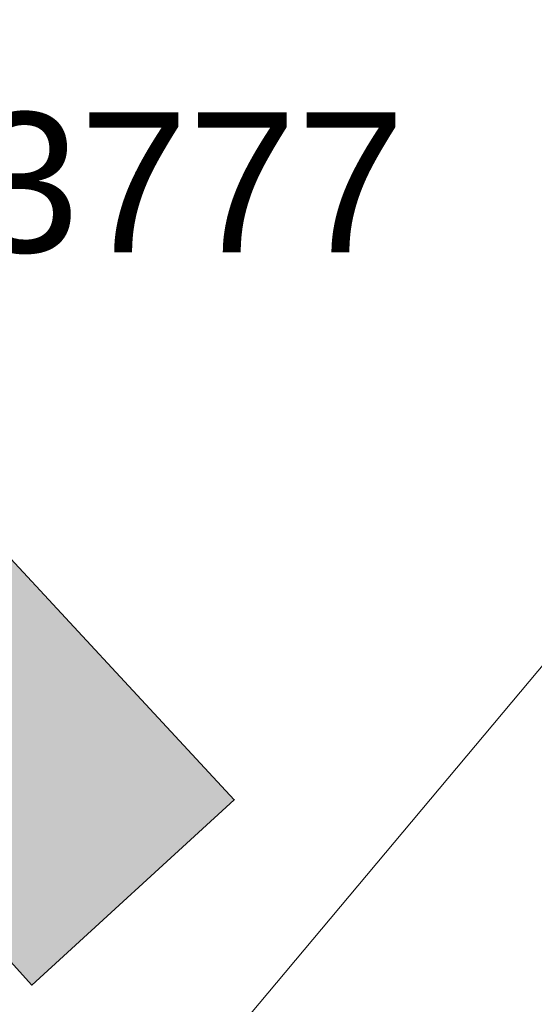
# Model space of a CAD drawing. Header units: metres. Extents: x 195696 to 514079, y 327475 to 328989.
# Tile 542 of 656: x 196243 to 196251, y 328948 to 328962. Entities that reach past the tile are written whole.
import ezdxf

# ---------------------------------------------------------------- set-up
doc = ezdxf.new("R2010")
doc.units = ezdxf.units.M
doc.linetypes.add('CENTER2', pattern=[1.125, 0.75, -0.125, 0.125, -0.125])
doc.layers.add('N-WE-KG-WERKGRENS-200-G', color=14, linetype='CENTER2', lineweight=35)
doc.layers.add('PDF2_Geometry', color=7, linetype='Continuous')
doc.layers.add('PDF2_Text', color=7, linetype='Continuous')
doc.layers.add('PDF2_Solid Fills', color=7, linetype='Continuous', true_color=0xd6ffc8)
doc.styles.add('PDF CIDFont+F1', font='arial.ttf')

# ---------------------------------------------------------------- blocks, each defined once
blk = doc.blocks.new('BUS melding Bodemplein e.o. Brunssum_230475.bkk')
at = {"layer": 'PDF2_Solid Fills', "true_color": 0xe35464, "transparency": 33554559}
h = blk.add_hatch(color=13, dxfattribs=at)
h.paths.add_polyline_path([(2.35254, 7.82923), (2.27907, 7.75967), (2.32241, 7.71467), (2.40074, 7.63134), (2.41574, 7.61636), (2.40907, 7.60967), (2.40574, 7.60801), (2.39574, 7.59802), (2.33574, 7.54301), (2.23741, 7.45136), (2.26241, 7.42468), (2.32741, 7.35303), (2.31907, 7.3447), (2.34574, 7.31802), (2.31407, 7.28637), (2.41407, 7.17971), (2.52906, 7.28637), (2.56073, 7.31802), (2.59073, 7.3447), (2.60073, 7.35303), (2.67572, 7.42468), (2.70239, 7.45136), (2.79739, 7.54301), (2.74739, 7.59802), (2.73906, 7.60801), (2.72906, 7.60967), (2.70239, 7.61636), (2.63906, 7.63134), (2.61406, 7.61636), (2.60406, 7.60967), (2.59906, 7.60801), (2.58239, 7.59802), (2.57406, 7.60801), (2.5724, 7.60967), (2.57906, 7.61636), (2.59406, 7.63134), (2.68406, 7.71467), (2.64073, 7.75967), (2.47407, 7.93799), (2.47907, 7.94133), (2.52406, 7.98299), (2.53406, 7.99134), (2.51573, 8.01299), (2.4824, 8.04966), (2.4674, 8.06632), (2.4474, 8.04966), (2.4074, 8.01299), (2.37407, 8.04966), (2.3574, 8.06632), (2.33407, 8.09299), (2.30574, 8.06632), (2.28574, 8.04966), (2.24408, 8.01299), (2.22241, 7.99134), (2.21074, 7.98299), (2.20241, 7.99134), (2.18241, 8.01299), (2.14741, 8.04966), (2.16575, 8.06632), (2.19574, 8.09299), (2.27241, 8.16132), (2.19908, 8.24298), (2.14241, 8.30631), (2.14075, 8.30798), (2.14741, 8.30965), (2.15908, 8.31465), (2.16575, 8.31798), (2.17075, 8.31965), (2.23908, 8.34798), (2.24408, 8.34298), (2.25407, 8.34798), (2.32907, 8.37798), (2.39407, 8.40464), (2.33074, 8.44964), (2.32241, 8.45631), (2.31407, 8.46131), (2.30241, 8.46964), (2.29574, 8.47464), (2.28574, 8.48131), (2.14741, 8.5763), (2.08075, 8.48131), (2.07575, 8.47464), (2.08242, 8.46964), (2.09241, 8.46131), (2.10075, 8.45631), (2.09408, 8.44964), (2.04408, 8.40464), (2.06742, 8.37798), (2.09575, 8.34798), (2.12075, 8.31965), (2.12241, 8.31798), (2.12408, 8.31465), (2.11908, 8.30965), (2.11575, 8.30798), (2.11408, 8.30631), (2.04408, 8.24298), (2.03242, 8.25631), (1.94742, 8.34964), (1.83909, 8.46964), (1.83576, 8.47464), (1.83243, 8.47797), (1.86909, 8.5113), (1.76243, 8.62797), (1.63743, 8.5113), (1.60077, 8.47797), (1.59743, 8.47464), (1.5941, 8.47797), (1.5891, 8.47464), (1.58577, 8.46964), (1.69576, 8.34964), (1.59244, 8.25631), (1.57744, 8.24298), (1.5341, 8.20298), (1.62577, 8.10632), (1.61577, 8.09632), (1.64243, 8.06799), (1.61243, 8.03966), (1.71076, 7.93299), (1.74847, 7.96797), (1.72076, 7.94133), (1.71743, 7.93799), (1.71076, 7.93299), (1.74076, 7.90133), (1.78409, 7.85466), (1.80243, 7.83466), (1.81076, 7.82635), (1.82076, 7.83466), (1.84243, 7.85466), (1.86076, 7.83466), (1.86909, 7.82635), (1.87909, 7.83466), (1.88742, 7.82635), (1.95075, 7.75967), (1.97075, 7.738), (1.99409, 7.75967), (2.06408, 7.82635), (2.07242, 7.83466), (2.09408, 7.85466), (2.14408, 7.90133), (2.18741, 7.85466), (2.20741, 7.83466), (2.21574, 7.82635), (2.27907, 7.75967), (2.34907, 7.82635)])
h.paths.add_polyline_path([(2.37324, 7.84883), (2.37907, 7.85466), (2.4019, 7.87597)], flags=0)
h.paths.add_polyline_path([(1.76983, 7.98778), (1.82576, 8.03966), (1.85742, 8.06799), (1.88742, 8.09632), (1.89742, 8.10632), (1.96841, 8.17167), (1.95742, 8.16132), (1.88409, 8.09299), (1.85576, 8.06632), (1.83743, 8.04966), (1.79743, 8.01299), (1.77409, 7.99134)], flags=0)
at = {"layer": 'PDF2_Geometry', "color": 150, "lineweight": 18, "true_color": 0x3379ff}
for points in [[(1.43411, 9.01628), (2.10908, 8.44964), (2.23741, 8.34798), (2.75739, 8.70796), (1.76243, 9.3646)], [(1.5541, 7.79967), (2.07075, 8.26465), (2.23741, 8.34798), (2.10908, 8.44964), (1.43411, 9.01628), (0.95746, 8.50964), (0.96579, 8.43131)]]:
    blk.add_lwpolyline(points, close=True, dxfattribs=at)
at = {"layer": 'PDF2_Geometry', "lineweight": 18}
blk.add_lwpolyline([(1.59743, 8.47464), (1.76243, 8.62797), (1.86909, 8.5113), (1.83243, 8.47797)], dxfattribs=at)
at = {"layer": 'PDF2_Geometry', "lineweight": 35}
blk.add_lwpolyline([(2.03242, 8.25631), (1.83243, 8.47797), (1.86909, 8.5113), (1.76243, 8.62797), (1.59743, 8.47464), (1.5941, 8.47797), (1.58577, 8.46964), (1.69576, 8.34964), (1.5341, 8.20298), (1.62577, 8.10632), (1.61577, 8.09632), (1.64243, 8.06799), (1.61243, 8.03966), (1.71076, 7.93299), (2.04408, 8.24298)], close=True, dxfattribs=at)
at = {"layer": 'PDF2_Text', "color": 150, "true_color": 0x3379ff, "insert": (1.40764, 8.40095), "char_height": 0.080598, "attachment_point": 4, "rotation": 90, "style": 'PDF CIDFont+F1'}
blk.add_mtext('B3777', dxfattribs=at)

msp = doc.modelspace()

# ---------------------------------------------------------------- block references
at = {"layer": 'N-WE-KG-WERKGRENS-200-G', "xscale": 25.39903278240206, "yscale": 25.39903278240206, "zscale": 25.39903278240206, "rotation": 269.9955149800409}
msp.add_blockref('BUS melding Bodemplein e.o. Brunssum_230475.bkk', (196027.283, 328995.834), dxfattribs=at)

doc.saveas('drawing.dxf')
